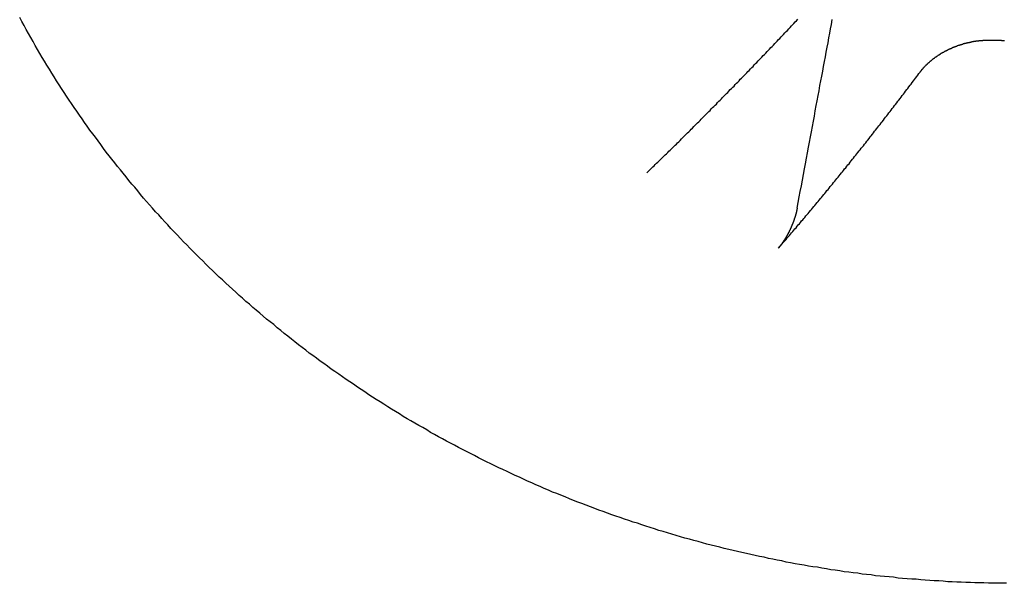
# Model space of a CAD drawing. Extents: x 1107 to 4046, y 937 to 3355.
# Tile 509 of 656: x 2234.9 to 2237.36, y 2649.92 to 2651.33. Entities that reach past the tile are written whole.
import ezdxf

# ---------------------------------------------------------------- set-up
doc = ezdxf.new("R2010")
doc.units = 0
doc.layers.add('KF_VIDA_L___C_REAR', color=7, linetype='CONTINUOUS')

# ---------------------------------------------------------------- blocks, each defined once
blk = doc.blocks.new('KF_VIDA_L___C_REAR')
at = {"layer": 'KF_VIDA_L___C_REAR'}
for points in [[(50.383, 960.709, 0), (50.3717, 960.709, 0), (50.3604, 960.709, 0), (50.3491, 960.709, 0), (50.3378, 960.709, 0), (50.3265, 960.71, 0), (50.3152, 960.71, 0), (50.3039, 960.71, 0), (50.2926, 960.711, 0), (50.2813, 960.711, 0), (50.27, 960.712, 0), (50.2588, 960.712, 0), (50.2475, 960.713, 0), (50.2362, 960.713, 0), (50.2249, 960.714, 0), (50.2136, 960.715, 0), (50.2023, 960.715, 0), (50.191, 960.716, 0), (50.1798, 960.717, 0), (50.1685, 960.718, 0), (50.1572, 960.719, 0), (50.146, 960.719, 0), (50.1347, 960.72, 0), (50.1234, 960.721, 0), (50.1122, 960.722, 0), (50.1009, 960.724, 0), (50.0897, 960.725, 0), (50.0784, 960.726, 0), (50.0672, 960.727, 0), (50.056, 960.728, 0), (50.0447, 960.73, 0), (50.0335, 960.731, 0), (50.0223, 960.732, 0), (50.0111, 960.734, 0), (49.9999, 960.735, 0), (49.9887, 960.737, 0), (49.9775, 960.738, 0), (49.9663, 960.74, 0), (49.9551, 960.742, 0), (49.9439, 960.743, 0), (49.9328, 960.745, 0), (49.9216, 960.747, 0), (49.9104, 960.749, 0), (49.8993, 960.75, 0), (49.8881, 960.752, 0), (49.877, 960.754, 0), (49.8659, 960.756, 0), (49.8547, 960.758, 0), (49.8436, 960.76, 0), (49.8325, 960.762, 0), (49.8214, 960.765, 0), (49.8103, 960.767, 0), (49.7992, 960.769, 0), (49.7882, 960.771, 0), (49.7771, 960.774, 0), (49.7661, 960.776, 0), (49.755, 960.778, 0), (49.744, 960.781, 0), (49.7329, 960.783, 0), (49.7219, 960.786, 0), (49.7109, 960.788, 0), (49.6999, 960.791, 0), (49.6889, 960.793, 0), (49.6779, 960.796, 0), (49.667, 960.799, 0), (49.656, 960.802, 0), (49.6451, 960.804, 0), (49.6341, 960.807, 0), (49.6232, 960.81, 0), (49.6123, 960.813, 0), (49.6014, 960.816, 0), (49.5905, 960.819, 0), (49.5796, 960.822, 0), (49.5687, 960.825, 0), (49.5579, 960.828, 0), (49.547, 960.832, 0), (49.5362, 960.835, 0), (49.5254, 960.838, 0), (49.5146, 960.841, 0), (49.5038, 960.845, 0), (49.493, 960.848, 0), (49.4822, 960.852, 0), (49.4714, 960.855, 0), (49.4607, 960.859, 0), (49.45, 960.862, 0), (49.4392, 960.866, 0), (49.4285, 960.869, 0), (49.4179, 960.873, 0), (49.4072, 960.877, 0), (49.3965, 960.88, 0), (49.3859, 960.884, 0), (49.3752, 960.888, 0), (49.3646, 960.892, 0), (49.354, 960.896, 0), (49.3434, 960.9, 0), (49.3329, 960.904, 0), (49.3223, 960.908, 0), (49.3118, 960.912, 0), (49.3012, 960.916, 0), (49.2907, 960.92, 0), (49.2802, 960.925, 0), (49.2698, 960.929, 0), (49.2593, 960.933, 0), (49.2489, 960.937, 0), (49.2384, 960.942, 0), (49.228, 960.946, 0), (49.2176, 960.951, 0), (49.2072, 960.955, 0), (49.1969, 960.96, 0), (49.1865, 960.964, 0), (49.1762, 960.969, 0), (49.1659, 960.974, 0), (49.1556, 960.978, 0), (49.1454, 960.983, 0), (49.1351, 960.988, 0), (49.1249, 960.993, 0), (49.1147, 960.997, 0), (49.1045, 961.002, 0), (49.0943, 961.007, 0), (49.0841, 961.012, 0), (49.074, 961.017, 0), (49.0639, 961.022, 0), (49.0538, 961.028, 0), (49.0437, 961.033, 0), (49.0337, 961.038, 0), (49.0236, 961.043, 0), (49.0136, 961.048, 0), (49.0036, 961.054, 0), (48.9937, 961.059, 0), (48.9837, 961.064, 0), (48.9738, 961.07, 0), (48.9639, 961.075, 0), (48.954, 961.081, 0), (48.9441, 961.086, 0), (48.9343, 961.092, 0), (48.9245, 961.098, 0), (48.9147, 961.103, 0), (48.9049, 961.109, 0), (48.8951, 961.115, 0), (48.8854, 961.12, 0), (48.8757, 961.126, 0), (48.866, 961.132, 0), (48.8564, 961.138, 0), (48.8467, 961.144, 0), (48.8371, 961.15, 0), (48.8275, 961.156, 0), (48.818, 961.162, 0), (48.8084, 961.168, 0), (48.7989, 961.174, 0), (48.7894, 961.18, 0), (48.78, 961.187, 0), (48.7705, 961.193, 0), (48.7611, 961.199, 0), (48.7517, 961.206, 0), (48.7424, 961.212, 0), (48.733, 961.218, 0), (48.7237, 961.225, 0), (48.7144, 961.231, 0), (48.7052, 961.238, 0), (48.6959, 961.244, 0), (48.6867, 961.251, 0), (48.6776, 961.258, 0), (48.6684, 961.264, 0), (48.6593, 961.271, 0), (48.6502, 961.278, 0), (48.6411, 961.284, 0), (48.6321, 961.291, 0), (48.6231, 961.298, 0), (48.6141, 961.305, 0), (48.6051, 961.312, 0), (48.5962, 961.319, 0), (48.5873, 961.326, 0), (48.5784, 961.333, 0), (48.5696, 961.34, 0), (48.5608, 961.347, 0), (48.552, 961.355, 0), (48.5432, 961.362, 0), (48.5345, 961.369, 0), (48.5258, 961.376, 0), (48.5172, 961.384, 0), (48.5085, 961.391, 0), (48.4999, 961.398, 0), (48.4914, 961.406, 0), (48.4828, 961.413, 0), (48.4743, 961.421, 0), (48.4658, 961.428, 0), (48.4574, 961.436, 0), (48.449, 961.444, 0), (48.4406, 961.451, 0), (48.4323, 961.459, 0), (48.4239, 961.467, 0), (48.4157, 961.474, 0), (48.4074, 961.482, 0), (48.3992, 961.49, 0), (48.391, 961.498, 0), (48.3828, 961.506, 0), (48.3747, 961.514, 0), (48.3666, 961.522, 0), (48.3586, 961.53, 0), (48.3506, 961.538, 0), (48.3426, 961.546, 0), (48.3347, 961.554, 0), (48.3267, 961.562, 0), (48.3189, 961.57, 0), (48.311, 961.579, 0), (48.3032, 961.587, 0), (48.2954, 961.595, 0), (48.2877, 961.604, 0), (48.28, 961.612, 0), (48.2723, 961.62, 0), (48.2647, 961.629, 0), (48.2571, 961.637, 0), (48.2496, 961.646, 0), (48.2421, 961.654, 0), (48.2346, 961.663, 0), (48.2271, 961.671, 0), (48.2197, 961.68, 0), (48.2124, 961.689, 0), (48.205, 961.698, 0), (48.1977, 961.706, 0), (48.1905, 961.715, 0), (48.1833, 961.724, 0), (48.1761, 961.733, 0), (48.169, 961.742, 0), (48.1619, 961.75, 0), (48.1548, 961.759, 0), (48.1478, 961.768, 0), (48.1408, 961.777, 0), (48.1339, 961.786, 0), (48.127, 961.795, 0), (48.1201, 961.805, 0), (48.1133, 961.814, 0), (48.1065, 961.823, 0), (48.0998, 961.832, 0), (48.0931, 961.841, 0), (48.0864, 961.851, 0), (48.0798, 961.86, 0), (48.0732, 961.869, 0), (48.0667, 961.878, 0), (48.0602, 961.888, 0), (48.0537, 961.897, 0), (48.0473, 961.907, 0), (48.041, 961.916, 0), (48.0347, 961.926, 0), (48.0284, 961.935, 0), (48.0221, 961.945, 0), (48.016, 961.954, 0), (48.0098, 961.964, 0), (48.0037, 961.974, 0), (47.9976, 961.983, 0), (47.9916, 961.993, 0), (47.9857, 962.003, 0), (47.9797, 962.013, 0), (47.9739, 962.022, 0), (47.968, 962.032, 0), (47.9622, 962.042, 0), (47.9565, 962.052, 0), (47.9508, 962.062, 0), (47.9451, 962.072, 0), (47.9395, 962.082, 0), (47.934, 962.092, 0), (47.9284, 962.102, 0), (47.923, 962.112, 0), (47.9175, 962.122, 0)], [(49.8599, 961.646, 0), (49.8625, 961.66, 0), (49.8652, 961.674, 0), (49.8678, 961.688, 0), (49.8704, 961.702, 0), (49.873, 961.716, 0), (49.8756, 961.73, 0), (49.8782, 961.744, 0), (49.8807, 961.757, 0), (49.8832, 961.771, 0), (49.8857, 961.784, 0), (49.8882, 961.798, 0), (49.8907, 961.811, 0), (49.8932, 961.824, 0), (49.8956, 961.837, 0), (49.898, 961.85, 0), (49.9005, 961.863, 0), (49.9029, 961.876, 0), (49.9052, 961.889, 0), (49.9076, 961.902, 0), (49.9099, 961.914, 0), (49.9123, 961.927, 0), (49.9146, 961.939, 0), (49.9169, 961.952, 0), (49.9192, 961.964, 0), (49.9215, 961.976, 0), (49.9237, 961.988, 0), (49.926, 962, 0), (49.9282, 962.012, 0), (49.9304, 962.024, 0), (49.9327, 962.036, 0), (49.9348, 962.048, 0), (49.937, 962.059, 0), (49.9392, 962.071, 0), (49.9413, 962.083, 0), (49.9435, 962.094, 0), (49.9456, 962.105, 0), (49.9477, 962.117, 0)], [(49.484, 961.734, 0), (49.4871, 961.737, 0), (49.4902, 961.74, 0), (49.4932, 961.743, 0), (49.4963, 961.746, 0), (49.4994, 961.749, 0), (49.5025, 961.752, 0), (49.5055, 961.755, 0), (49.5086, 961.758, 0), (49.5117, 961.761, 0), (49.5148, 961.764, 0), (49.5179, 961.767, 0), (49.521, 961.77, 0), (49.524, 961.773, 0), (49.5271, 961.776, 0), (49.5302, 961.779, 0), (49.5333, 961.782, 0), (49.5364, 961.785, 0), (49.5395, 961.788, 0), (49.5426, 961.791, 0), (49.5457, 961.794, 0), (49.5488, 961.797, 0), (49.5519, 961.8, 0), (49.555, 961.803, 0), (49.5581, 961.806, 0), (49.5612, 961.809, 0), (49.5643, 961.812, 0), (49.5674, 961.815, 0), (49.5705, 961.819, 0), (49.5736, 961.822, 0), (49.5767, 961.825, 0), (49.5798, 961.828, 0), (49.5829, 961.831, 0), (49.5861, 961.834, 0), (49.5892, 961.837, 0), (49.5923, 961.84, 0), (49.5954, 961.843, 0), (49.5985, 961.846, 0), (49.6016, 961.85, 0), (49.6048, 961.853, 0), (49.6079, 961.856, 0), (49.611, 961.859, 0), (49.6141, 961.862, 0), (49.6173, 961.865, 0), (49.6204, 961.868, 0), (49.6235, 961.872, 0), (49.6266, 961.875, 0), (49.6298, 961.878, 0), (49.6329, 961.881, 0), (49.636, 961.884, 0), (49.6392, 961.887, 0), (49.6423, 961.89, 0), (49.6454, 961.894, 0), (49.6486, 961.897, 0), (49.6517, 961.9, 0), (49.6549, 961.903, 0), (49.658, 961.906, 0), (49.6612, 961.91, 0), (49.6643, 961.913, 0), (49.6674, 961.916, 0), (49.6706, 961.919, 0), (49.6737, 961.922, 0), (49.6769, 961.926, 0), (49.68, 961.929, 0), (49.6832, 961.932, 0), (49.6863, 961.935, 0), (49.6895, 961.938, 0), (49.6926, 961.942, 0), (49.6958, 961.945, 0), (49.699, 961.948, 0), (49.7021, 961.951, 0), (49.7053, 961.955, 0), (49.7084, 961.958, 0), (49.7116, 961.961, 0), (49.7148, 961.964, 0), (49.7179, 961.968, 0), (49.7211, 961.971, 0), (49.7243, 961.974, 0), (49.7274, 961.977, 0), (49.7306, 961.981, 0), (49.7338, 961.984, 0), (49.7369, 961.987, 0), (49.7401, 961.99, 0), (49.7433, 961.994, 0), (49.7465, 961.997, 0), (49.7496, 962, 0), (49.7528, 962.004, 0), (49.756, 962.007, 0), (49.7592, 962.01, 0), (49.7623, 962.014, 0), (49.7655, 962.017, 0), (49.7687, 962.02, 0), (49.7719, 962.023, 0), (49.7751, 962.027, 0), (49.7783, 962.03, 0), (49.7814, 962.033, 0), (49.7846, 962.037, 0), (49.7878, 962.04, 0), (49.791, 962.043, 0), (49.7942, 962.047, 0), (49.7974, 962.05, 0), (49.8006, 962.053, 0), (49.8038, 962.057, 0), (49.807, 962.06, 0), (49.8102, 962.063, 0), (49.8134, 962.067, 0), (49.8165, 962.07, 0), (49.8197, 962.074, 0), (49.8229, 962.077, 0), (49.8261, 962.08, 0), (49.8293, 962.084, 0), (49.8325, 962.087, 0), (49.8358, 962.09, 0), (49.839, 962.094, 0), (49.8422, 962.097, 0), (49.8454, 962.101, 0), (49.8486, 962.104, 0), (49.8518, 962.107, 0), (49.855, 962.111, 0), (49.8582, 962.114, 0), (49.8614, 962.118, 0)], [(50.1668, 961.986, 0), (50.1672, 961.986, 0), (50.1677, 961.987, 0), (50.1682, 961.988, 0), (50.1687, 961.988, 0), (50.1692, 961.989, 0), (50.1697, 961.989, 0), (50.1702, 961.99, 0), (50.1707, 961.991, 0), (50.1712, 961.991, 0), (50.1717, 961.992, 0), (50.1722, 961.993, 0), (50.1727, 961.993, 0), (50.1732, 961.994, 0), (50.1737, 961.994, 0), (50.1743, 961.995, 0), (50.1748, 961.996, 0), (50.1753, 961.996, 0), (50.1759, 961.997, 0), (50.1764, 961.997, 0), (50.177, 961.998, 0), (50.1775, 961.999, 0), (50.1781, 961.999, 0), (50.1786, 962, 0), (50.1792, 962, 0), (50.1798, 962.001, 0), (50.1804, 962.002, 0), (50.1809, 962.002, 0), (50.1815, 962.003, 0), (50.1821, 962.003, 0), (50.1827, 962.004, 0), (50.1833, 962.005, 0), (50.1839, 962.005, 0), (50.1845, 962.006, 0), (50.1851, 962.006, 0), (50.1857, 962.007, 0), (50.1863, 962.007, 0), (50.1869, 962.008, 0), (50.1875, 962.009, 0), (50.1882, 962.009, 0), (50.1888, 962.01, 0), (50.1894, 962.01, 0), (50.1901, 962.011, 0), (50.1907, 962.011, 0), (50.1913, 962.012, 0), (50.192, 962.013, 0), (50.1926, 962.013, 0), (50.1933, 962.014, 0), (50.194, 962.014, 0), (50.1946, 962.015, 0), (50.1953, 962.015, 0), (50.1959, 962.016, 0), (50.1966, 962.016, 0), (50.1973, 962.017, 0), (50.198, 962.018, 0), (50.1987, 962.018, 0), (50.1993, 962.019, 0), (50.2, 962.019, 0), (50.2007, 962.02, 0), (50.2014, 962.02, 0), (50.2021, 962.021, 0), (50.2028, 962.021, 0), (50.2035, 962.022, 0), (50.2042, 962.022, 0), (50.2049, 962.023, 0), (50.2057, 962.023, 0), (50.2064, 962.024, 0), (50.2071, 962.024, 0), (50.2078, 962.025, 0), (50.2086, 962.025, 0), (50.2093, 962.026, 0), (50.21, 962.026, 0), (50.2108, 962.027, 0), (50.2115, 962.027, 0), (50.2123, 962.028, 0), (50.213, 962.028, 0), (50.2138, 962.029, 0), (50.2145, 962.029, 0), (50.2153, 962.03, 0), (50.216, 962.03, 0), (50.2168, 962.031, 0), (50.2176, 962.031, 0), (50.2183, 962.032, 0), (50.2191, 962.032, 0), (50.2199, 962.033, 0), (50.2207, 962.033, 0), (50.2214, 962.034, 0), (50.2222, 962.034, 0), (50.223, 962.035, 0), (50.2238, 962.035, 0), (50.2246, 962.036, 0), (50.2254, 962.036, 0), (50.2262, 962.036, 0), (50.227, 962.037, 0), (50.2278, 962.037, 0), (50.2286, 962.038, 0), (50.2294, 962.038, 0), (50.2302, 962.039, 0), (50.231, 962.039, 0), (50.2318, 962.039, 0), (50.2327, 962.04, 0), (50.2335, 962.04, 0), (50.2343, 962.041, 0), (50.2351, 962.041, 0), (50.236, 962.042, 0), (50.2368, 962.042, 0), (50.2376, 962.042, 0), (50.2385, 962.043, 0), (50.2393, 962.043, 0), (50.2401, 962.044, 0), (50.241, 962.044, 0), (50.2418, 962.044, 0), (50.2427, 962.045, 0), (50.2435, 962.045, 0), (50.2444, 962.045, 0), (50.2452, 962.046, 0), (50.2461, 962.046, 0), (50.2469, 962.047, 0), (50.2478, 962.047, 0), (50.2486, 962.047, 0), (50.2495, 962.048, 0), (50.2504, 962.048, 0), (50.2512, 962.048, 0), (50.2521, 962.049, 0), (50.253, 962.049, 0), (50.2538, 962.049, 0), (50.2547, 962.05, 0), (50.2556, 962.05, 0), (50.2564, 962.05, 0), (50.2573, 962.051, 0), (50.2582, 962.051, 0), (50.2591, 962.051, 0), (50.2599, 962.052, 0), (50.2608, 962.052, 0), (50.2617, 962.052, 0), (50.2626, 962.053, 0), (50.2634, 962.053, 0), (50.2643, 962.053, 0), (50.2652, 962.053, 0), (50.2661, 962.054, 0), (50.267, 962.054, 0), (50.2679, 962.054, 0), (50.2688, 962.055, 0), (50.2696, 962.055, 0), (50.2705, 962.055, 0), (50.2714, 962.055, 0), (50.2723, 962.056, 0), (50.2732, 962.056, 0), (50.2741, 962.056, 0), (50.275, 962.057, 0), (50.2759, 962.057, 0), (50.2768, 962.057, 0), (50.2777, 962.057, 0), (50.2786, 962.058, 0), (50.2795, 962.058, 0), (50.2803, 962.058, 0), (50.2812, 962.058, 0), (50.2821, 962.058, 0), (50.283, 962.059, 0), (50.2839, 962.059, 0), (50.2848, 962.059, 0), (50.2857, 962.059, 0), (50.2866, 962.06, 0), (50.2875, 962.06, 0), (50.2884, 962.06, 0), (50.2893, 962.06, 0), (50.2902, 962.06, 0), (50.2911, 962.061, 0), (50.292, 962.061, 0), (50.2929, 962.061, 0), (50.2938, 962.061, 0), (50.2947, 962.061, 0), (50.2956, 962.062, 0), (50.2965, 962.062, 0), (50.2974, 962.062, 0), (50.2983, 962.062, 0), (50.2992, 962.062, 0), (50.3001, 962.062, 0), (50.301, 962.063, 0), (50.3019, 962.063, 0), (50.3029, 962.063, 0), (50.3038, 962.063, 0), (50.3047, 962.063, 0), (50.3056, 962.063, 0), (50.3065, 962.063, 0), (50.3075, 962.064, 0), (50.3084, 962.064, 0), (50.3093, 962.064, 0), (50.3103, 962.064, 0), (50.3112, 962.064, 0), (50.3121, 962.064, 0), (50.3131, 962.064, 0), (50.314, 962.064, 0), (50.315, 962.065, 0), (50.3159, 962.065, 0), (50.3169, 962.065, 0), (50.3178, 962.065, 0), (50.3188, 962.065, 0), (50.3197, 962.065, 0), (50.3207, 962.065, 0), (50.3216, 962.065, 0), (50.3226, 962.065, 0), (50.3235, 962.065, 0), (50.3245, 962.066, 0), (50.3254, 962.066, 0), (50.3264, 962.066, 0), (50.3274, 962.066, 0), (50.3283, 962.066, 0), (50.3293, 962.066, 0), (50.3303, 962.066, 0), (50.3312, 962.066, 0), (50.3322, 962.066, 0), (50.3332, 962.066, 0), (50.3341, 962.066, 0), (50.3351, 962.066, 0), (50.3361, 962.066, 0), (50.337, 962.066, 0), (50.338, 962.066, 0), (50.339, 962.066, 0), (50.34, 962.066, 0), (50.3409, 962.066, 0), (50.3419, 962.066, 0), (50.3429, 962.066, 0), (50.3439, 962.066, 0), (50.3449, 962.066, 0), (50.3458, 962.066, 0), (50.3468, 962.066, 0), (50.3478, 962.066, 0), (50.3488, 962.066, 0), (50.3498, 962.066, 0), (50.3507, 962.066, 0), (50.3517, 962.066, 0), (50.3527, 962.066, 0), (50.3537, 962.066, 0), (50.3547, 962.066, 0), (50.3556, 962.066, 0), (50.3566, 962.066, 0), (50.3576, 962.066, 0), (50.3586, 962.066, 0), (50.3596, 962.066, 0), (50.3606, 962.066, 0), (50.3615, 962.066, 0), (50.3625, 962.066, 0), (50.3635, 962.066, 0), (50.3645, 962.066, 0), (50.3655, 962.066, 0), (50.3664, 962.066, 0), (50.3674, 962.066, 0), (50.3684, 962.066, 0), (50.3694, 962.066, 0), (50.3704, 962.065, 0), (50.3713, 962.065, 0), (50.3723, 962.065, 0), (50.3733, 962.065, 0), (50.3743, 962.065, 0), (50.3753, 962.065, 0), (50.3762, 962.065, 0), (50.3772, 962.065, 0), (50.3782, 962.065, 0)], [(49.8131, 961.546, 0), (49.8159, 961.549, 0), (49.8186, 961.552, 0), (49.8214, 961.556, 0), (49.8241, 961.559, 0), (49.8269, 961.562, 0), (49.8296, 961.565, 0), (49.8324, 961.568, 0), (49.8351, 961.572, 0), (49.8379, 961.575, 0), (49.8406, 961.578, 0), (49.8434, 961.581, 0), (49.8461, 961.584, 0), (49.8489, 961.588, 0), (49.8516, 961.591, 0), (49.8544, 961.594, 0), (49.8571, 961.597, 0), (49.8599, 961.601, 0), (49.8627, 961.604, 0), (49.8654, 961.607, 0), (49.8682, 961.61, 0), (49.8709, 961.614, 0), (49.8737, 961.617, 0), (49.8764, 961.62, 0), (49.8792, 961.623, 0), (49.8819, 961.627, 0), (49.8847, 961.63, 0), (49.8874, 961.633, 0), (49.8902, 961.636, 0), (49.893, 961.64, 0), (49.8957, 961.643, 0), (49.8985, 961.646, 0), (49.9012, 961.65, 0), (49.904, 961.653, 0), (49.9067, 961.656, 0), (49.9095, 961.66, 0), (49.9123, 961.663, 0), (49.915, 961.666, 0), (49.9178, 961.67, 0), (49.9205, 961.673, 0), (49.9233, 961.676, 0), (49.9261, 961.68, 0), (49.9288, 961.683, 0), (49.9316, 961.686, 0), (49.9343, 961.69, 0), (49.9371, 961.693, 0), (49.9399, 961.696, 0), (49.9426, 961.7, 0), (49.9454, 961.703, 0), (49.9481, 961.706, 0), (49.9509, 961.71, 0), (49.9537, 961.713, 0), (49.9564, 961.717, 0), (49.9592, 961.72, 0), (49.962, 961.723, 0), (49.9647, 961.727, 0), (49.9675, 961.73, 0), (49.9703, 961.734, 0), (49.973, 961.737, 0), (49.9758, 961.74, 0), (49.9785, 961.744, 0), (49.9813, 961.747, 0), (49.9841, 961.751, 0), (49.9868, 961.754, 0), (49.9896, 961.757, 0), (49.9924, 961.761, 0), (49.9951, 961.764, 0), (49.9979, 961.768, 0), (50.0007, 961.771, 0), (50.0034, 961.775, 0), (50.0062, 961.778, 0), (50.009, 961.782, 0), (50.0117, 961.785, 0), (50.0145, 961.789, 0), (50.0173, 961.792, 0), (50.02, 961.796, 0), (50.0228, 961.799, 0), (50.0256, 961.802, 0), (50.0283, 961.806, 0), (50.0311, 961.809, 0), (50.0339, 961.813, 0), (50.0366, 961.816, 0), (50.0394, 961.82, 0), (50.0422, 961.824, 0), (50.0449, 961.827, 0), (50.0477, 961.831, 0), (50.0505, 961.834, 0), (50.0532, 961.838, 0), (50.056, 961.841, 0), (50.0588, 961.845, 0), (50.0615, 961.848, 0), (50.0643, 961.852, 0), (50.0671, 961.855, 0), (50.0698, 961.859, 0), (50.0726, 961.862, 0), (50.0754, 961.866, 0), (50.0782, 961.87, 0), (50.0809, 961.873, 0), (50.0837, 961.877, 0), (50.0865, 961.88, 0), (50.0892, 961.884, 0), (50.092, 961.887, 0), (50.0948, 961.891, 0), (50.0975, 961.895, 0), (50.1003, 961.898, 0), (50.1031, 961.902, 0), (50.1058, 961.905, 0), (50.1086, 961.909, 0), (50.1114, 961.913, 0), (50.1142, 961.916, 0), (50.1169, 961.92, 0), (50.1197, 961.923, 0), (50.1225, 961.927, 0), (50.1252, 961.931, 0), (50.128, 961.934, 0), (50.1308, 961.938, 0), (50.1335, 961.942, 0), (50.1363, 961.945, 0), (50.1391, 961.949, 0), (50.1419, 961.953, 0), (50.1446, 961.956, 0), (50.1474, 961.96, 0), (50.1502, 961.964, 0), (50.1529, 961.967, 0), (50.1557, 961.971, 0), (50.1585, 961.975, 0), (50.1612, 961.978, 0), (50.164, 961.982, 0), (50.1668, 961.986, 0)], [(49.8599, 961.646, 0), (49.8598, 961.645, 0), (49.8598, 961.645, 0), (49.8597, 961.645, 0), (49.8596, 961.644, 0), (49.8596, 961.644, 0), (49.8595, 961.644, 0), (49.8595, 961.644, 0), (49.8594, 961.643, 0), (49.8593, 961.643, 0), (49.8593, 961.643, 0), (49.8592, 961.642, 0), (49.8591, 961.642, 0), (49.8591, 961.642, 0), (49.859, 961.641, 0), (49.8589, 961.641, 0), (49.8589, 961.641, 0), (49.8588, 961.64, 0), (49.8587, 961.64, 0), (49.8586, 961.64, 0), (49.8586, 961.639, 0), (49.8585, 961.639, 0), (49.8584, 961.639, 0), (49.8583, 961.638, 0), (49.8583, 961.638, 0), (49.8582, 961.638, 0), (49.8581, 961.637, 0), (49.858, 961.637, 0), (49.8579, 961.637, 0), (49.8579, 961.636, 0), (49.8578, 961.636, 0), (49.8577, 961.636, 0), (49.8576, 961.635, 0), (49.8575, 961.635, 0), (49.8574, 961.635, 0), (49.8574, 961.634, 0), (49.8573, 961.634, 0), (49.8572, 961.634, 0), (49.8571, 961.633, 0), (49.857, 961.633, 0), (49.8569, 961.633, 0), (49.8568, 961.632, 0), (49.8567, 961.632, 0), (49.8566, 961.632, 0), (49.8566, 961.631, 0), (49.8565, 961.631, 0), (49.8564, 961.631, 0), (49.8563, 961.63, 0), (49.8562, 961.63, 0), (49.8561, 961.63, 0), (49.856, 961.629, 0), (49.8559, 961.629, 0), (49.8558, 961.629, 0), (49.8557, 961.628, 0), (49.8556, 961.628, 0), (49.8555, 961.628, 0), (49.8554, 961.627, 0), (49.8553, 961.627, 0), (49.8552, 961.627, 0), (49.8551, 961.626, 0), (49.855, 961.626, 0), (49.8549, 961.626, 0), (49.8548, 961.625, 0), (49.8547, 961.625, 0), (49.8546, 961.625, 0), (49.8545, 961.624, 0), (49.8544, 961.624, 0), (49.8543, 961.624, 0), (49.8542, 961.623, 0), (49.8541, 961.623, 0), (49.854, 961.623, 0), (49.8539, 961.622, 0), (49.8538, 961.622, 0), (49.8537, 961.622, 0), (49.8536, 961.621, 0), (49.8535, 961.621, 0), (49.8534, 961.621, 0), (49.8533, 961.621, 0), (49.8532, 961.62, 0), (49.853, 961.62, 0), (49.8529, 961.62, 0), (49.8528, 961.619, 0), (49.8527, 961.619, 0), (49.8526, 961.619, 0), (49.8525, 961.618, 0), (49.8524, 961.618, 0), (49.8522, 961.618, 0), (49.8521, 961.617, 0), (49.852, 961.617, 0), (49.8519, 961.617, 0), (49.8518, 961.616, 0), (49.8516, 961.616, 0), (49.8515, 961.616, 0), (49.8514, 961.615, 0), (49.8513, 961.615, 0), (49.8512, 961.614, 0), (49.851, 961.614, 0), (49.8509, 961.614, 0), (49.8508, 961.613, 0), (49.8506, 961.613, 0), (49.8505, 961.613, 0), (49.8504, 961.612, 0), (49.8503, 961.612, 0), (49.8501, 961.612, 0), (49.85, 961.611, 0), (49.8499, 961.611, 0), (49.8497, 961.611, 0), (49.8496, 961.61, 0), (49.8494, 961.61, 0), (49.8493, 961.61, 0), (49.8492, 961.609, 0), (49.849, 961.609, 0), (49.8489, 961.609, 0), (49.8488, 961.608, 0), (49.8486, 961.608, 0), (49.8485, 961.607, 0), (49.8483, 961.607, 0), (49.8482, 961.607, 0), (49.8481, 961.606, 0), (49.8479, 961.606, 0), (49.8478, 961.606, 0), (49.8476, 961.605, 0), (49.8475, 961.605, 0), (49.8473, 961.605, 0), (49.8472, 961.604, 0), (49.8471, 961.604, 0), (49.8469, 961.604, 0), (49.8468, 961.603, 0), (49.8466, 961.603, 0), (49.8465, 961.602, 0), (49.8463, 961.602, 0), (49.8462, 961.602, 0), (49.846, 961.601, 0), (49.8459, 961.601, 0), (49.8457, 961.601, 0), (49.8456, 961.6, 0), (49.8454, 961.6, 0), (49.8453, 961.6, 0), (49.8451, 961.599, 0), (49.845, 961.599, 0), (49.8448, 961.599, 0), (49.8447, 961.598, 0), (49.8445, 961.598, 0), (49.8444, 961.598, 0), (49.8442, 961.597, 0), (49.8441, 961.597, 0), (49.8439, 961.597, 0), (49.8438, 961.596, 0), (49.8436, 961.596, 0), (49.8435, 961.596, 0), (49.8433, 961.595, 0), (49.8432, 961.595, 0), (49.843, 961.595, 0), (49.8429, 961.594, 0), (49.8427, 961.594, 0), (49.8426, 961.594, 0), (49.8424, 961.593, 0), (49.8423, 961.593, 0), (49.8421, 961.593, 0), (49.842, 961.592, 0), (49.8418, 961.592, 0), (49.8417, 961.592, 0), (49.8415, 961.591, 0), (49.8413, 961.591, 0), (49.8412, 961.591, 0), (49.841, 961.59, 0), (49.8409, 961.59, 0), (49.8407, 961.59, 0), (49.8406, 961.589, 0), (49.8404, 961.589, 0), (49.8403, 961.589, 0), (49.8401, 961.588, 0), (49.84, 961.588, 0), (49.8398, 961.588, 0), (49.8396, 961.587, 0), (49.8395, 961.587, 0), (49.8393, 961.587, 0), (49.8391, 961.586, 0), (49.839, 961.586, 0), (49.8388, 961.586, 0), (49.8387, 961.585, 0), (49.8385, 961.585, 0), (49.8383, 961.585, 0), (49.8381, 961.585, 0), (49.838, 961.584, 0), (49.8378, 961.584, 0), (49.8376, 961.584, 0), (49.8375, 961.583, 0), (49.8373, 961.583, 0), (49.8371, 961.583, 0), (49.837, 961.582, 0), (49.8368, 961.582, 0), (49.8366, 961.582, 0), (49.8364, 961.581, 0), (49.8363, 961.581, 0), (49.8361, 961.581, 0), (49.8359, 961.58, 0), (49.8357, 961.58, 0), (49.8355, 961.58, 0), (49.8354, 961.579, 0), (49.8352, 961.579, 0), (49.835, 961.579, 0), (49.8348, 961.578, 0), (49.8347, 961.578, 0), (49.8345, 961.578, 0), (49.8343, 961.577, 0), (49.8341, 961.577, 0), (49.8339, 961.577, 0), (49.8338, 961.576, 0), (49.8336, 961.576, 0), (49.8334, 961.576, 0), (49.8332, 961.575, 0), (49.833, 961.575, 0), (49.8328, 961.575, 0), (49.8327, 961.574, 0), (49.8325, 961.574, 0), (49.8323, 961.574, 0), (49.8321, 961.573, 0), (49.8319, 961.573, 0), (49.8317, 961.573, 0), (49.8316, 961.572, 0), (49.8314, 961.572, 0), (49.8312, 961.572, 0), (49.831, 961.572, 0), (49.8308, 961.571, 0), (49.8306, 961.571, 0), (49.8305, 961.571, 0), (49.8303, 961.57, 0), (49.8301, 961.57, 0), (49.8299, 961.57, 0), (49.8297, 961.569, 0), (49.8295, 961.569, 0), (49.8294, 961.569, 0), (49.8292, 961.568, 0), (49.829, 961.568, 0), (49.8288, 961.568, 0), (49.8286, 961.568, 0), (49.8284, 961.567, 0), (49.8283, 961.567, 0), (49.8281, 961.567, 0), (49.8279, 961.566, 0), (49.8277, 961.566, 0), (49.8275, 961.566, 0), (49.8274, 961.566, 0), (49.8272, 961.565, 0), (49.827, 961.565, 0), (49.8268, 961.565, 0), (49.8266, 961.564, 0), (49.8265, 961.564, 0), (49.8263, 961.564, 0), (49.8261, 961.564, 0), (49.8259, 961.563, 0), (49.8258, 961.563, 0), (49.8256, 961.563, 0), (49.8254, 961.562, 0), (49.8252, 961.562, 0), (49.825, 961.562, 0), (49.8249, 961.562, 0), (49.8247, 961.561, 0), (49.8245, 961.561, 0), (49.8243, 961.561, 0), (49.8242, 961.561, 0), (49.824, 961.56, 0), (49.8238, 961.56, 0), (49.8236, 961.56, 0), (49.8234, 961.56, 0), (49.8233, 961.559, 0), (49.8231, 961.559, 0), (49.8229, 961.559, 0), (49.8227, 961.559, 0), (49.8225, 961.558, 0), (49.8223, 961.558, 0), (49.8221, 961.558, 0), (49.822, 961.557, 0), (49.8218, 961.557, 0), (49.8216, 961.557, 0), (49.8214, 961.557, 0), (49.8212, 961.556, 0), (49.821, 961.556, 0), (49.8208, 961.556, 0), (49.8206, 961.556, 0), (49.8204, 961.555, 0), (49.8203, 961.555, 0), (49.8201, 961.555, 0), (49.8199, 961.555, 0), (49.8197, 961.554, 0), (49.8195, 961.554, 0), (49.8193, 961.554, 0), (49.8191, 961.554, 0), (49.8189, 961.553, 0), (49.8187, 961.553, 0), (49.8185, 961.553, 0), (49.8183, 961.553, 0), (49.8181, 961.552, 0), (49.8179, 961.552, 0), (49.8178, 961.552, 0), (49.8176, 961.552, 0), (49.8174, 961.551, 0), (49.8172, 961.551, 0), (49.817, 961.551, 0), (49.8168, 961.551, 0), (49.8166, 961.55, 0), (49.8164, 961.55, 0), (49.8162, 961.55, 0), (49.816, 961.55, 0), (49.8158, 961.549, 0), (49.8156, 961.549, 0), (49.8154, 961.549, 0), (49.8152, 961.549, 0), (49.8151, 961.548, 0), (49.8149, 961.548, 0), (49.8147, 961.548, 0), (49.8145, 961.548, 0), (49.8143, 961.547, 0), (49.8141, 961.547, 0), (49.8139, 961.547, 0), (49.8137, 961.547, 0), (49.8135, 961.547, 0), (49.8133, 961.546, 0), (49.8131, 961.546, 0)]]:
    blk.add_polyline3d(points, dxfattribs=at)

msp = doc.modelspace()

# ---------------------------------------------------------------- block references
at = {"layer": 'KF_VIDA_L___C_REAR'}
msp.add_blockref('KF_VIDA_L___C_REAR', (2186.9791, 1689.2132), dxfattribs=at)

doc.saveas('drawing.dxf')
